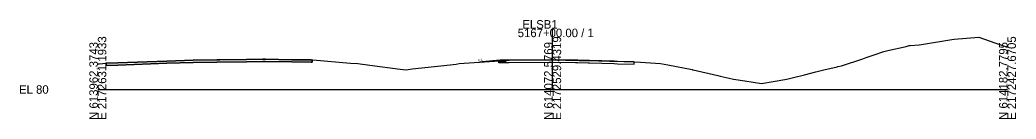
# Model space of a CAD drawing. Extents: x -26 to 1303, y -3010 to 12033.
# Drawn here: x -25.7 to 302.8, y -2509.7 to -2477.2 of the extents above; entities that cross this region are included whole.
import ezdxf

# ---------------------------------------------------------------- set-up
doc = ezdxf.new("R2010")
doc.units = 0
for name, color, linetype in [('RD_GPK_XS_Cell', 7, 'Continuous'), ('RD_XS_Base', 7, 'Continuous'), ('RD_XS_ExGround', 7, 'Continuous'), ('RD_XS_ExPaveRet', 7, 'Continuous'), ('RD_XS_Greenside', 7, 'Continuous'), ('RD_XS_Pave', 7, 'Continuous'), ('RD_XS_PaveOvlay_CP', 7, 'Continuous'), ('RD_XS_TieSlope', 7, 'Continuous'), ('RD_XS_TX_Slope', 7, 'Continuous')]:
    doc.layers.add(name, color=color, linetype=linetype)

msp = doc.modelspace()

# ---------------------------------------------------------------- linework, layer by layer
at = {"layer": 'RD_GPK_XS_Cell'}
for p, q in [((150, -2500), (150, -2480)), ((0, -2500), (150, -2500)), ((150, -2500), (300, -2500))]:
    msp.add_line(p, q, dxfattribs=at)
at = {"layer": 'RD_XS_Base'}
for p, q in [((132.22, -2491.22), (132.22, -2490.72)), ((132.22, -2490.72), (132.71, -2490.72)), ((132.22, -2490.8), (132.22, -2490.8)), ((132.69, -2491.22), (132.22, -2491.22)), ((134.49, -2491.21), (132.69, -2491.22)), ((132.69, -2491.22), (132.69, -2491.22)), ((132.71, -2490.72), (134.49, -2490.71))]:
    msp.add_line(p, q, dxfattribs=at)
at = {"layer": 'RD_XS_ExGround'}
msp.add_lwpolyline([(0, -2491.58), (0.6, -2491.52), (2.75, -2491.33), (6.57, -2491.2), (31.41, -2490.34), (49.02, -2490.11), (54.7, -2490.04), (65.55, -2490.22), (70.64, -2490.31), (70.89, -2490.3), (83.36, -2491.3), (85.72, -2491.5), (89.66, -2491.97), (99.66, -2493.34), (101.73, -2493.49), (103.68, -2493.25), (113.13, -2492.26), (118.21, -2491.66), (119.2, -2491.5), (130.78, -2490.66), (133.56, -2490.42), (134.49, -2490.39), (135.66, -2490.38), (149.74, -2490.26), (158.76, -2490.42), (161.66, -2490.47), (168.73, -2490.68), (173.49, -2490.82), (176.92, -2490.92), (179.01, -2491.06), (185.62, -2491.5), (188.02, -2491.84), (196.02, -2493.48), (196.09, -2493.49), (196.1, -2493.5), (196.11, -2493.5), (196.32, -2493.55), (204.48, -2495.41), (205.3, -2495.59), (209.24, -2496.53), (209.61, -2496.59), (213.41, -2497.2), (218.85, -2498.06), (218.85, -2498.06), (226.6, -2496.67), (227.64, -2496.45), (229.38, -2496.05), (233.06, -2495.15), (236.77, -2494.22), (239.42, -2493.5), (243.78, -2492.53), (244.08, -2492.46), (245.22, -2492.17), (252.34, -2489.9), (253.42, -2489.48), (256.06, -2488.66), (259.19, -2487.48), (260.51, -2487.15), (266.54, -2485.83), (267.58, -2485.59), (267.92, -2485.5), (270.84, -2485.32), (271.7, -2485.23), (281.7, -2483.56), (282.37, -2483.51), (290.52, -2482.84), (295.87, -2484.66), (300, -2486.09)], dxfattribs=at)
at = {"layer": 'RD_XS_ExPaveRet'}
for p, q in [((64.04, -2490.2), (63.94, -2490.2)), ((150.2, -2490.27), (149.74, -2490.26)), ((134.49, -2491.14), (134.49, -2491.21)), ((170.19, -2490.72), (168.73, -2490.68))]:
    msp.add_line(p, q, dxfattribs=at)
for points in [[(70.64, -2490.31), (70.64, -2490.31), (70.64, -2490.64), (70.64, -2491.06), (70.64, -2491.06), (70.33, -2491.05), (63.94, -2490.95), (55.3, -2490.8), (54.7, -2490.79), (54.39, -2490.79), (49.02, -2490.86), (39.21, -2490.99), (31.41, -2491.09), (22.72, -2491.39), (6.57, -2491.95), (2.75, -2492.08), (2.75, -2492.08), (2.75, -2492.08), (2.75, -2492.08), (2.75, -2491.66), (2.75, -2491.33), (2.75, -2491.33), (2.75, -2491.33), (2.75, -2491.33), (6.57, -2491.2), (22.72, -2490.64), (31.41, -2490.34), (39.21, -2490.24), (49.02, -2490.11), (54.39, -2490.04), (54.7, -2490.04), (55.3, -2490.05), (63.94, -2490.2), (70.33, -2490.3), (70.64, -2490.31)], [(2.75, -2491.33), (2.75, -2491.66), (2.75, -2492.08), (2.75, -2492.08), (2.75, -2492.08), (6.57, -2491.95), (22.72, -2491.39), (31.41, -2491.09), (39.21, -2490.99), (49.02, -2490.86), (54.39, -2490.79), (54.7, -2490.79), (55.3, -2490.8), (63.94, -2490.95), (70.33, -2491.05), (70.64, -2491.06), (70.64, -2490.64), (70.64, -2490.31), (70.33, -2490.3), (64.04, -2490.2)], [(54.39, -2490.04), (49.02, -2490.11), (39.21, -2490.24), (31.41, -2490.34)], [(63.94, -2490.2), (55.3, -2490.05), (54.7, -2490.04), (54.39, -2490.04)], [(176.92, -2490.92), (171.4, -2490.76), (170.31, -2490.73), (162.12, -2490.48), (161.66, -2490.47), (158.3, -2490.41), (157.55, -2490.4), (150.2, -2490.27), (149.74, -2490.26), (149.35, -2490.26), (135.66, -2490.38), (134.52, -2490.39), (134.49, -2490.39), (134.49, -2490.39), (134.49, -2490.47), (134.49, -2491.14), (134.49, -2491.14), (134.52, -2491.14), (135.66, -2491.13), (149.35, -2491.01), (149.74, -2491.01), (150.2, -2491.02), (157.55, -2491.15), (158.3, -2491.16), (161.66, -2491.22), (162.12, -2491.23), (170.31, -2491.48), (171.4, -2491.51), (176.92, -2491.67), (176.92, -2491.67), (176.92, -2491.67), (176.92, -2491.59), (176.92, -2490.92), (176.92, -2490.92), (176.92, -2490.92)], [(149.74, -2490.26), (149.35, -2490.26), (135.66, -2490.38), (134.52, -2490.39), (134.49, -2490.39), (134.49, -2490.39)], [(157.59, -2490.4), (157.55, -2490.4), (150.2, -2490.27)], [(31.41, -2490.34), (22.72, -2490.64), (6.57, -2491.2), (6.57, -2491.2), (2.75, -2491.33), (2.75, -2491.33), (2.75, -2491.33)], [(134.49, -2490.39), (134.49, -2490.47), (134.49, -2491.14), (134.49, -2491.14), (134.52, -2491.14), (135.66, -2491.13), (149.35, -2491.01), (149.74, -2491.01), (150.2, -2491.02), (157.55, -2491.15), (158.3, -2491.16), (161.66, -2491.22), (162.12, -2491.23), (170.31, -2491.48), (171.4, -2491.51), (176.92, -2491.67), (176.92, -2491.67), (176.92, -2491.59), (176.92, -2490.92), (176.92, -2490.92), (171.4, -2490.76), (170.31, -2490.73), (170.19, -2490.72)], [(158.74, -2490.42), (158.3, -2490.41), (157.59, -2490.4)], [(168.73, -2490.68), (161.66, -2490.47), (158.76, -2490.42), (158.74, -2490.42)]]:
    msp.add_lwpolyline(points, dxfattribs=at)
at = {"layer": 'RD_XS_Greenside'}
msp.add_line((126.72, -2490.88), (125.94, -2491.01), dxfattribs=at)
at = {"layer": 'RD_XS_Pave'}
for p, q in [((134.49, -2490.39), (132.72, -2490.4)), ((132.72, -2490.4), (132.72, -2490.57)), ((132.72, -2490.46), (132.72, -2490.46)), ((132.72, -2490.56), (134.49, -2490.55)), ((132.72, -2490.56), (132.72, -2490.72)), ((132.72, -2490.62), (132.72, -2490.62)), ((132.72, -2490.62), (132.72, -2490.62)), ((132.72, -2490.62), (132.72, -2490.62))]:
    msp.add_line(p, q, dxfattribs=at)
at = {"layer": 'RD_XS_PaveOvlay_CP'}
msp.add_line((132.72, -2490.46), (132.72, -2490.46), dxfattribs=at)
at = {"layer": 'RD_XS_TieSlope'}
msp.add_line((132.72, -2490.4), (126.72, -2490.88), dxfattribs=at)

# ---------------------------------------------------------------- texts
at = {"layer": 'RD_GPK_XS_Cell'}
for s, p in [('5167+00.00 / 1', (138.48, -2482.8)), ('ELSB1', (140, -2480)), ('EL 80', (-26, -2501.4))]:
    msp.add_text(s, height=2.8, dxfattribs=at).set_placement(p)
for s, p in [('E 2172631.1933', (2.8, -2510)), ('E 2172529.4319', (152.8, -2510)), ('E 2172427.6705', (302.8, -2510)), ('N 613962.3743', (0, -2510)), ('N 614072.5769', (150, -2510)), ('N 614182.7795', (300, -2510))]:
    msp.add_text(s, height=2.8, rotation=90, dxfattribs=at).set_placement(p)
at = {"layer": 'RD_XS_TX_Slope'}
msp.add_text('6:1', height=0.75, rotation=9.4642, dxfattribs=at).set_placement((125.5, -2490.82))

doc.saveas('drawing.dxf')
